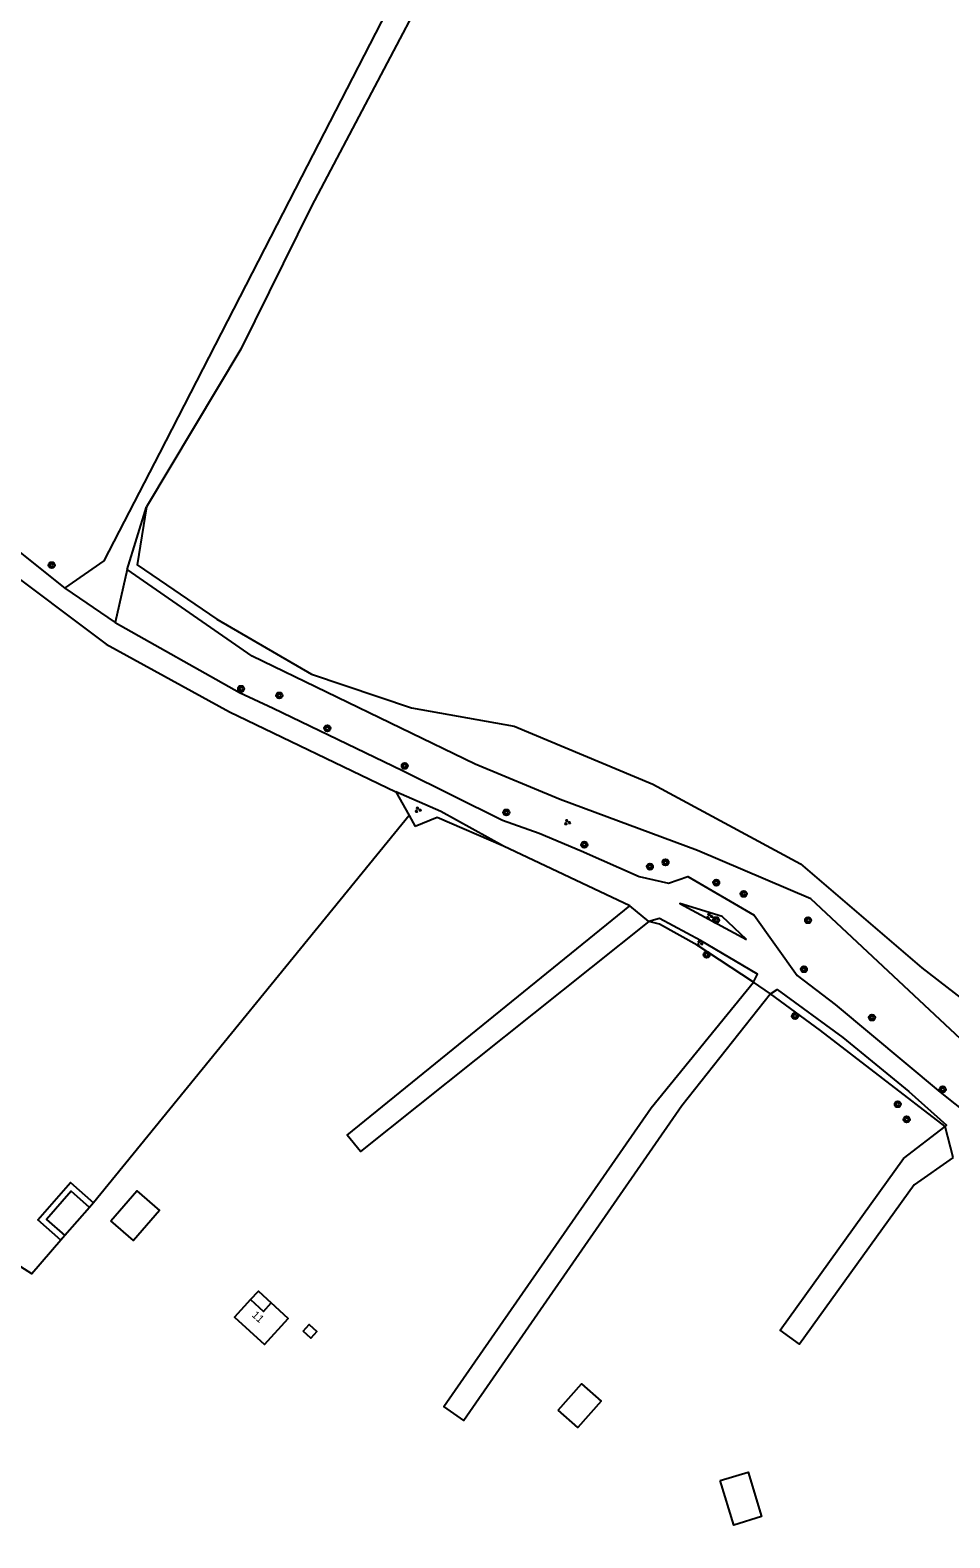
# Model space of a CAD drawing. Extents: x 124000 to 129000, y 395500 to 397503.
# Drawn here: x 127996.5 to 128115.9, y 396055.4 to 396251 of the extents above; entities that cross this region are included whole.
import ezdxf

# ---------------------------------------------------------------- set-up
doc = ezdxf.new("R2010")
doc.units = 0
for name, color, linetype in [('gg-afsc-draadraster', 7, 'Continuous'), ('gg-afsc-hekwerk', 7, 'Continuous'), ('gg-afsc-lijn draadraster', 7, 'Continuous'), ('gg-anno-huisnummerreeks BGT', 7, 'Continuous'), ('gg-bbg-bijgebouw', 7, 'Continuous'), ('gg-bbg-gedigitaliseerde bijgebouw', 7, 'Continuous'), ('gg-bbg-hoofdgebouw', 7, 'Continuous'), ('gg-bbg-luifel en loopbrug', 7, 'Continuous'), ('gg-knt-bronhoudergrens', 7, 'Continuous'), ('gg-knt-onverhard', 7, 'Continuous'), ('gt-symb-boom', 7, 'Continuous'), ('gt-symb-groenvak', 7, 'Continuous')]:
    doc.layers.add(name, color=color, linetype=linetype)

# ---------------------------------------------------------------- blocks, each defined once
blk = doc.blocks.new('gt0-BOOM')
at = {"layer": 'gt-symb-boom'}
for radius in [0.4, 0.2]:
    blk.add_circle((0, 0), radius, dxfattribs=at)
blk = doc.blocks.new('gt0-GRVAK')
at = {"layer": 'gt-symb-groenvak'}
for p, q in [((-0.11, 0.19), (-0.23, 0.24)), ((-0.18, 0.15), (0.09, 0.15)), ((-0.09, 0.21), (-0.16, 0.32)), ((-0.05, 0.21), (-0.05, 0.39)), ((0, 0.21), (0.06, 0.32)), ((0.01, 0.19), (0.13, 0.24)), ((0.26, -0.05), (0.2, 0.06)), ((0.3, -0.05), (0.3, 0.13)), ((0.35, -0.05), (0.41, 0.06)), ((-0.25, -0.23), (-0.36, -0.18)), ((-0.32, -0.26), (-0.05, -0.26)), ((-0.23, -0.21), (-0.29, -0.09)), ((-0.18, -0.2), (-0.18, -0.02)), ((-0.14, -0.21), (-0.07, -0.09)), ((-0.12, -0.23), (0, -0.18)), ((0.24, -0.07), (0.12, -0.02)), ((0.17, -0.11), (0.44, -0.11)), ((0.37, -0.07), (0.49, -0.02))]:
    blk.add_line(p, q, dxfattribs=at)

msp = doc.modelspace()

# ---------------------------------------------------------------- linework, layer by layer
at = {"layer": 'gg-afsc-draadraster'}
for p, q in [((128009.09, 396181), (128011.57, 396189.15)), ((128074.34, 396137.38), (128057.94, 396145.13))]:
    msp.add_line(p, q, dxfattribs=at)
for points in [[(128164.28, 396075.2), (128159.51, 396079.64), (128137.39, 396101.31), (128097.83, 396138.31), (128083.1, 396144.55), (128065.29, 396151.18), (128054.24, 396155.77), (128025.32, 396169.77), (128009.09, 396181)], [(128057.94, 396145.13), (128049.3, 396148.85), (128046.45, 396147.7)], [(128090.37, 396127.49), (128083.07, 396132.29), (128078.18, 396135.03), (128076.81, 396135.37)], [(128115.26, 396108.76), (128099.08, 396121.21), (128092.6, 396125.98)]]:
    msp.add_lwpolyline(points, dxfattribs=at)
at = {"layer": 'gg-afsc-hekwerk'}
for p, q in [((128043.97, 396152.19), (128045.68, 396149.1)), ((128043.97, 396152.19), (128045.68, 396149.1)), ((128045.68, 396149.1), (128046.45, 396147.7)), ((128045.68, 396149.1), (128046.45, 396147.7)), ((128076.81, 396135.37), (128074.34, 396137.38)), ((128076.81, 396135.37), (128074.34, 396137.38)), ((128092.6, 396125.98), (128090.37, 396127.49)), ((128092.6, 396125.98), (128090.37, 396127.49)), ((128116.3, 396104.76), (128115.26, 396108.76)), ((128116.3, 396104.76), (128115.26, 396108.76))]:
    msp.add_line(p, q, dxfattribs=at)
msp.add_lwpolyline([(127977.85, 396192.7), (128006.37, 396171.34), (128022.38, 396162.57), (128043.97, 396152.19)], dxfattribs=at)
msp.add_lwpolyline([(127977.85, 396192.7), (128006.37, 396171.34), (128022.38, 396162.57), (128043.97, 396152.19)], dxfattribs=at)
at = {"layer": 'gg-afsc-lijn draadraster'}
msp.add_line((128074.34, 396137.38), (128057.94, 396145.13), dxfattribs=at)
for points in [[(128057.94, 396145.13), (128049.3, 396148.85), (128046.45, 396147.7)], [(128090.37, 396127.49), (128083.07, 396132.29), (128078.18, 396135.03), (128076.81, 396135.37)], [(128115.26, 396108.76), (128099.08, 396121.21), (128092.6, 396125.98)]]:
    msp.add_lwpolyline(points, dxfattribs=at)
at = {"layer": 'gg-bbg-bijgebouw'}
msp.add_lwpolyline([(128031.94, 396082.22), (128032.72, 396083.07), (128033.72, 396082.17), (128032.93, 396081.31), (128031.94, 396082.22)], dxfattribs=at)
at = {"layer": 'gg-bbg-gedigitaliseerde bijgebouw'}
msp.add_line((128004.2, 396098.28), (128001.01, 396094.61), dxfattribs=at)
msp.add_lwpolyline([(128004.2, 396098.28), (128001.79, 396100.38), (127998.6, 396096.72), (128001.01, 396094.61)], dxfattribs=at)
at = {"layer": 'gg-bbg-hoofdgebouw'}
for points in [[(128025.11, 396086.31), (128023.03, 396084.04), (128026.89, 396080.49), (128030, 396083.86), (128027.79, 396085.89)], [(128025.11, 396086.31), (128026.77, 396084.78), (128027.79, 396085.89)]]:
    msp.add_lwpolyline(points, dxfattribs=at)
at = {"layer": 'gg-bbg-luifel en loopbrug'}
for p, q in [((128004.73, 396098.88), (128004.2, 396098.28)), ((128001.01, 396094.61), (128000.48, 396094.01))]:
    msp.add_line(p, q, dxfattribs=at)
for points in [[(128000.48, 396094.01), (127997.47, 396096.64), (128001.72, 396101.51), (128004.73, 396098.88)], [(128006.96, 396096.54), (128010.33, 396100.44), (128013.29, 396097.88), (128009.92, 396093.98), (128006.96, 396096.54)], [(128025.11, 396086.31), (128026.13, 396087.42), (128027.79, 396085.89)], [(128065.03, 396071.97), (128068.06, 396075.4), (128070.6, 396073.15), (128067.57, 396069.72), (128065.03, 396071.97)], [(128086.06, 396062.84), (128089.67, 396063.94), (128091.43, 396058.17), (128087.83, 396057.07), (128086.06, 396062.84)]]:
    msp.add_lwpolyline(points, dxfattribs=at)
at = {"layer": 'gg-knt-bronhoudergrens'}
msp.add_line((128045.68, 396149.1), (128004.73, 396098.88), dxfattribs=at)
for points in [[(128049.38, 396259.16), (128033.02, 396228.14), (128023.84, 396209.6), (128011.57, 396189.15)], [(128011.57, 396189.15), (128010.38, 396181.61), (128020.7, 396174.59), (128033, 396167.45), (128045.97, 396163.08), (128059.33, 396160.7), (128077.32, 396153.16), (128096.5, 396142.84), (128112.24, 396129.35), (128123.88, 396120.35), (128141.35, 396103.42), (128156.56, 396085.69), (128164.28, 396075.2)], [(128000.48, 396094.01), (127996.71, 396089.65), (127978.92, 396100.93), (127978.33, 396100.5), (127952.75, 396069.46), (127927.53, 396084.8), (127940.4, 396105.09), (127955.75, 396101.38), (127958.22, 396112.85), (127956.19, 396114.73)]]:
    msp.add_lwpolyline(points, dxfattribs=at)
at = {"layer": 'gg-knt-onverhard'}
for p in [(128009.09, 396181), (128000.98, 396178.6)]:
    msp.add_line(p, (128007.51, 396174.14), dxfattribs=at)
for points in [[(128000.98, 396178.6), (128006.1, 396182.14), (128013.31, 396196.13), (128031.75, 396231.95), (128046.52, 396260.62), (128088.42, 396345.39), (128088.42, 396347.32), (128083.6, 396350.05), (128085.77, 396353.19), (128092.04, 396348.2), (128097.91, 396340.07), (128114.87, 396327.68), (128152.34, 396292.13), (128217.89, 396227.27), (128246.11, 396203.14), (128263.34, 396188.52), (128284.21, 396171.3), (128302.06, 396156.45), (128324.53, 396138.98)], [(127980.35, 396195.46), (127994.1, 396184.08), (128000.98, 396178.6)], [(128007.51, 396174.14), (128023.68, 396165.07), (128028.05, 396163.03), (128044.83, 396154.95), (128057.82, 396148.51), (128062.58, 396146.8), (128068.03, 396144.53), (128075.56, 396141.2), (128079.36, 396140.35), (128081.87, 396141.19), (128090.45, 396136.16), (128096.05, 396128.35), (128100.98, 396124.6), (128114.62, 396113.21), (128122.21, 396107.18), (128135.37, 396094.71), (128148.08, 396081.97), (128174.83, 396056.29), (128187.2, 396044.32), (128201.09, 396030.98), (128215.72, 396017.22), (128228.96, 396004.26)], [(128057.94, 396145.13), (128049.79, 396149.61), (128043.97, 396152.19)], [(128076.81, 396135.37), (128039.35, 396105.51), (128037.64, 396107.66), (128074.34, 396137.38)], [(128089.47, 396133.01), (128086.31, 396136.02), (128080.8, 396137.69), (128089.47, 396133.01)], [(128090.37, 396127.49), (128090.91, 396128.52), (128083.49, 396132.88), (128078.17, 396135.76), (128076.81, 396135.37)], [(128092.6, 396125.98), (128081.07, 396111.43), (128052.77, 396070.64), (128050.19, 396072.43), (128077.09, 396111.2), (128090.37, 396127.49)], [(128092.6, 396125.98), (128093.46, 396126.52), (128101.96, 396120.32), (128110.54, 396113.32), (128115.45, 396108.95), (128115.26, 396108.76)], [(128116.3, 396104.76), (128111.23, 396101.2), (128096.37, 396080.54), (128093.85, 396082.35), (128109.87, 396104.61), (128115.26, 396108.76)]]:
    msp.add_lwpolyline(points, dxfattribs=at)

# ---------------------------------------------------------------- block references
at = {"layer": 'gt-symb-boom'}
for p in [(127999.28, 396181.59), (128023.87, 396165.54), (128028.83, 396164.68), (128035.07, 396160.42), (128045.12, 396155.55), (128058.29, 396149.5), (128068.42, 396145.32), (128076.93, 396142.48), (128078.96, 396143.04), (128085.54, 396140.4), (128089.11, 396138.94), (128085.53, 396135.54), (128097.47, 396135.53), (128084.29, 396131.04), (128096.92, 396129.17), (128095.77, 396123.09), (128105.76, 396122.9), (128114.94, 396113.58), (128109.11, 396111.66), (128110.26, 396109.69)]:
    msp.add_blockref('gt0-BOOM', p, dxfattribs=at)
at = {"layer": 'gt-symb-groenvak'}
for p in [(128046.81, 396149.85), (128066.2, 396148.23), (128084.65, 396136.08), (128083.37, 396132.51)]:
    msp.add_blockref('gt0-GRVAK', p, dxfattribs=at)

# ---------------------------------------------------------------- texts
at = {"layer": 'gg-anno-huisnummerreeks BGT'}
msp.add_text('11', height=1, rotation=317.4, dxfattribs=at).set_placement((128025.19, 396084.21))

doc.saveas('drawing.dxf')
